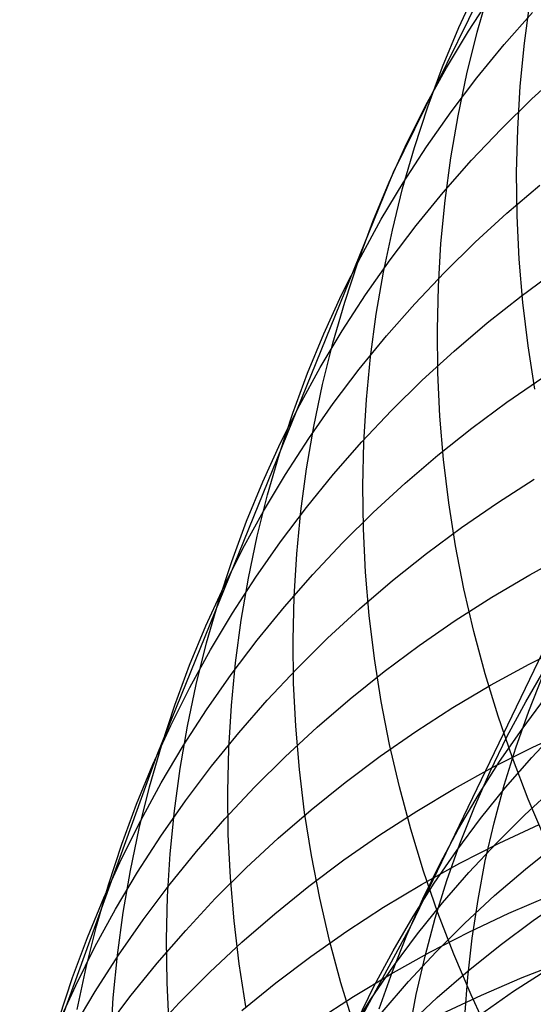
# Model space of a CAD drawing. Header units: millimetres. Extents: x 119 to 175.9, y -203.1 to -153.8.
# Tile 317 of 377: x 158.7 to 159.2, y -161.9 to -161. Entities that reach past the tile are written whole.
import ezdxf

# ---------------------------------------------------------------- set-up
doc = ezdxf.new("R2010")
doc.units = ezdxf.units.MM
doc.header["$MEASUREMENT"] = 0
doc.layers.add('Layer 01', color=5, linetype='Continuous', true_color=0x0000ff)

msp = doc.modelspace()

# ---------------------------------------------------------------- linework, layer by layer
at = {"layer": 'Layer 01'}
for p, q in [((159.77513, -160.34947, 25.32873), (159.07371, -161.80634, 28.8556)), ((159.058, -161.12465, 43.32512), (159.33706, -160.55706, 44.99631)), ((159.11727, -160.99374, 43.73824), (159.13331, -160.95864, 43.72371)), ((159.12592, -160.99694, 43.27135), (159.14699, -160.96455, 43.25711)), ((159.1338, -160.99796, 44.21163), (159.14451, -160.96077, 44.1972)), ((159.17658, -161.00788, 44.68898), (159.18175, -160.96929, 44.67506)), ((159.15821, -161.0092, 42.81313), (159.1839, -160.9801, 42.79956)), ((159.10254, -161.02942, 43.75275), (159.11727, -160.99374, 43.73824)), ((159.10608, -161.03007, 43.28564), (159.12592, -160.99694, 43.27135)), ((159.12447, -161.03554, 44.22596), (159.1338, -160.99796, 44.21163)), ((159.13363, -161.03919, 42.82683), (159.15821, -161.0092, 42.81313)), ((159.17281, -161.0467, 44.70273), (159.17658, -161.00788, 44.68898)), ((159.08748, -161.0639, 43.29998), (159.10608, -161.03007, 43.28564)), ((159.08914, -161.06563, 43.76722), (159.10254, -161.02942, 43.75275)), ((159.11652, -161.07349, 44.24017), (159.12447, -161.03554, 44.22596)), ((159.18336, -161.05828, 42.37836), (159.21219, -161.03198, 42.36558)), ((159.1102, -161.07002, 42.84066), (159.13363, -161.03919, 42.82683)), ((159.17046, -161.0857, 44.71628), (159.17281, -161.0467, 44.70273)), ((159.07015, -161.09838, 43.31434), (159.08748, -161.0639, 43.29998)), ((159.15554, -161.08556, 42.39132), (159.18336, -161.05828, 42.37836)), ((159.07708, -161.10234, 43.78165), (159.08914, -161.06563, 43.76722)), ((159.08793, -161.10166, 42.85458), (159.1102, -161.07002, 42.84066)), ((159.10996, -161.11175, 44.25426), (159.11652, -161.07349, 44.24017)), ((159.12877, -161.11378, 42.40446), (159.15554, -161.08556, 42.39132)), ((159.16952, -161.12483, 44.72963), (159.17046, -161.0857, 44.71628)), ((159.05411, -161.13348, 43.32872), (159.07015, -161.09838, 43.31434)), ((159.06638, -161.13948, 43.796), (159.07708, -161.10234, 43.78165)), ((159.06686, -161.13407, 42.86859), (159.08793, -161.10166, 42.85458)), ((159.10308, -161.14293, 42.41775), (159.12877, -161.11378, 42.40446)), ((159.1048, -161.15028, 44.2682), (159.10996, -161.11175, 44.25426)), ((158.84436, -161.65155, 41.74893), (159.058, -161.12465, 43.32512)), ((159.17, -161.16405, 44.74275), (159.16952, -161.12483, 44.72963)), ((159.03939, -161.16915, 43.34308), (159.05411, -161.13348, 43.32872)), ((159.04702, -161.16722, 42.88267), (159.06686, -161.13407, 42.86859)), ((159.05706, -161.17703, 43.81027), (159.06638, -161.13948, 43.796)), ((159.0785, -161.17295, 42.43119), (159.10308, -161.14293, 42.41775)), ((159.16079, -161.16154, 41.97811), (159.19061, -161.13619, 41.96585)), ((159.10105, -161.18903, 44.28197), (159.1048, -161.15028, 44.2682)), ((159.13196, -161.18789, 41.99057), (159.16079, -161.16154, 41.97811)), ((159.02599, -161.20535, 43.35742), (159.03939, -161.16915, 43.34308)), ((159.02842, -161.20106, 42.8968), (159.04702, -161.16722, 42.88267)), ((159.17189, -161.2033, 44.75562), (159.17, -161.16405, 44.74275)), ((159.04911, -161.21494, 43.82443), (159.05706, -161.17703, 43.81027)), ((159.05506, -161.20382, 42.44474), (159.0785, -161.17295, 42.43119)), ((159.10414, -161.21523, 42.00322), (159.13196, -161.18789, 41.99057)), ((159.09871, -161.22796, 44.29556), (159.10105, -161.18903, 44.28197)), ((159.01109, -161.23556, 42.91097), (159.02842, -161.20106, 42.8968)), ((159.01393, -161.24204, 43.37172), (159.02599, -161.20535, 43.35742)), ((159.03279, -161.2355, 42.4584), (159.05506, -161.20382, 42.44474)), ((159.17519, -161.24254, 44.76825), (159.17189, -161.2033, 44.75562)), ((159.04256, -161.25315, 43.83848), (159.04911, -161.21494, 43.82443)), ((159.07737, -161.24352, 42.01605), (159.10414, -161.21523, 42.00322)), ((159.17354, -161.23661, 41.57427), (159.2052, -161.21331, 41.56281)), ((159.09778, -161.26701, 44.30895), (159.09871, -161.22796, 44.29556)), ((158.99505, -161.27066, 42.92515), (159.01109, -161.23556, 42.91097)), ((159.00323, -161.27916, 43.38597), (159.01393, -161.24204, 43.37172)), ((159.01172, -161.26795, 42.47216), (159.03279, -161.2355, 42.4584)), ((159.14279, -161.26098, 41.58596), (159.17354, -161.23661, 41.57427)), ((159.05167, -161.27272, 42.02903), (159.07737, -161.24352, 42.01605)), ((159.1799, -161.28172, 44.7806), (159.17519, -161.24254, 44.76825)), ((159.03741, -161.29163, 43.85239), (159.04256, -161.25315, 43.83848)), ((158.99187, -161.30113, 42.48598), (159.01172, -161.26795, 42.47216)), ((159.09827, -161.30614, 44.32213), (159.09778, -161.26701, 44.30895)), ((159.11297, -161.2864, 41.59787), (159.14279, -161.26098, 41.58596)), ((158.98032, -161.30634, 42.93934), (158.99505, -161.27066, 42.92515)), ((159.02709, -161.3028, 42.04215), (159.05167, -161.27272, 42.02903)), ((158.9939, -161.31669, 43.40013), (159.00323, -161.27916, 43.38597)), ((159.08414, -161.31283, 41.60998), (159.11297, -161.2864, 41.59787)), ((159.18602, -161.3208, 44.79267), (159.1799, -161.28172, 44.7806)), ((159.03366, -161.33032, 43.86614), (159.03741, -161.29163, 43.85239)), ((158.97326, -161.335, 42.49987), (158.99187, -161.30113, 42.48598)), ((159.00365, -161.33372, 42.0554), (159.02709, -161.3028, 42.04215)), ((158.96691, -161.34254, 42.9535), (158.98032, -161.30634, 42.93934)), ((159.05631, -161.34023, 41.62228), (159.08414, -161.31283, 41.60998)), ((159.10018, -161.34531, 44.33508), (159.09827, -161.30614, 44.32213)), ((159.16076, -161.33261, 41.19116), (159.19329, -161.31033, 41.18032)), ((158.98596, -161.35456, 43.4142), (158.9939, -161.31669, 43.40013)), ((159.03133, -161.36919, 43.87972), (159.03366, -161.33032, 43.86614)), ((158.95593, -161.36952, 42.51379), (158.97326, -161.335, 42.49987)), ((158.98137, -161.36545, 42.06876), (159.00365, -161.33372, 42.0554)), ((159.02953, -161.36859, 41.63475), (159.05631, -161.34023, 41.62228)), ((159.12911, -161.35599, 41.20225), (159.16076, -161.33261, 41.19116)), ((158.95485, -161.37922, 42.96763), (158.96691, -161.34254, 42.9535)), ((159.10349, -161.38446, 44.34779), (159.10018, -161.34531, 44.33508)), ((158.9794, -161.39275, 43.42816), (158.98596, -161.35456, 43.4142)), ((159.09835, -161.38045, 41.21356), (159.12911, -161.35599, 41.20225)), ((158.96029, -161.39794, 42.08221), (158.98137, -161.36545, 42.06876)), ((158.93988, -161.40465, 42.52774), (158.95593, -161.36952, 42.51379)), ((159.00383, -161.39785, 41.64738), (159.02953, -161.36859, 41.63475)), ((159.03041, -161.40818, 43.89312), (159.03133, -161.36919, 43.87972)), ((158.94415, -161.41635, 42.98172), (158.95485, -161.37922, 42.96763)), ((159.06853, -161.40594, 41.22508), (159.09835, -161.38045, 41.21356)), ((159.10822, -161.42355, 44.36023), (159.10349, -161.38446, 44.34779)), ((158.97425, -161.43119, 43.44199), (158.9794, -161.39275, 43.42816)), ((158.94043, -161.43116, 42.09574), (158.96029, -161.39794, 42.08221)), ((158.97924, -161.428, 41.66016), (159.00383, -161.39785, 41.64738)), ((159.15206, -161.42354, 40.81697), (159.18541, -161.40229, 40.80678)), ((158.92514, -161.44034, 42.54169), (158.93988, -161.40465, 42.52774)), ((159.0309, -161.44724, 43.90631), (159.03041, -161.40818, 43.89312)), ((159.03969, -161.43245, 41.23681), (159.06853, -161.40594, 41.22508)), ((158.93481, -161.45386, 42.99573), (158.94415, -161.41635, 42.98172)), ((158.95579, -161.45898, 41.67306), (158.97924, -161.428, 41.66016)), ((159.11434, -161.46253, 44.3724), (159.10822, -161.42355, 44.36023)), ((159.11954, -161.44591, 40.82741), (159.15206, -161.42354, 40.81697)), ((158.92181, -161.46508, 42.10933), (158.94043, -161.43116, 42.09574)), ((158.9705, -161.46984, 43.45568), (158.97425, -161.43119, 43.44199)), ((159.01186, -161.45994, 41.24872), (159.03969, -161.43245, 41.23681)), ((158.91172, -161.47656, 42.55564), (158.92514, -161.44034, 42.54169)), ((159.08788, -161.46938, 40.83808), (159.11954, -161.44591, 40.82741)), ((158.92686, -161.49172, 43.00966), (158.93481, -161.45386, 42.99573)), ((159.03281, -161.48634, 43.91929), (159.0309, -161.44724, 43.90631)), ((158.9335, -161.49077, 41.68607), (158.95579, -161.45898, 41.67306)), ((158.98508, -161.48837, 41.2608), (159.01186, -161.45994, 41.24872)), ((159.12186, -161.50136, 44.38428), (159.11434, -161.46253, 44.3724)), ((158.90447, -161.49964, 42.12297), (158.92181, -161.46508, 42.10933)), ((158.96817, -161.50867, 43.46921), (158.9705, -161.46984, 43.45568)), ((159.05712, -161.49393, 40.84898), (159.08788, -161.46938, 40.83808)), ((159.18132, -161.48868, 40.44234), (159.21619, -161.46967, 40.43309)), ((158.89965, -161.51326, 42.56956), (158.91172, -161.47656, 42.55564)), ((158.91241, -161.52333, 41.69918), (158.9335, -161.49077, 41.68607)), ((158.95937, -161.51771, 41.27304), (158.98508, -161.48837, 41.2608)), ((159.03613, -161.52542, 43.93203), (159.03281, -161.48634, 43.91929)), ((159.14719, -161.50887, 40.45185), (159.18132, -161.48868, 40.44234)), ((158.8884, -161.5348, 42.13664), (158.90447, -161.49964, 42.12297)), ((158.9203, -161.52989, 43.02348), (158.92686, -161.49172, 43.00966)), ((159.0273, -161.51951, 40.86008), (159.05712, -161.49393, 40.84898)), ((158.96724, -161.54761, 43.48256), (158.96817, -161.50867, 43.46921)), ((159.11384, -161.5302, 40.46161), (159.14719, -161.50887, 40.45185)), ((159.13077, -161.53999, 44.39586), (159.12186, -161.50136, 44.38428)), ((158.88893, -161.55039, 42.58343), (158.89965, -161.51326, 42.56956)), ((158.93476, -161.54793, 41.28542), (158.95937, -161.51771, 41.27304)), ((158.89254, -161.55661, 41.71237), (158.91241, -161.52333, 41.69918)), ((158.99845, -161.54611, 40.87138), (159.0273, -161.51951, 40.86008)), ((159.04086, -161.56444, 43.94452), (159.03613, -161.52542, 43.93203)), ((158.87365, -161.57053, 42.15032), (158.8884, -161.5348, 42.13664)), ((158.91514, -161.56831, 43.03719), (158.9203, -161.52989, 43.02348)), ((159.08132, -161.55267, 40.47161), (159.11384, -161.5302, 40.46161)), ((159.14106, -161.57837, 44.40711), (159.13077, -161.53999, 44.39586)), ((158.87959, -161.58791, 42.59724), (158.88893, -161.55039, 42.58343)), ((158.9113, -161.579, 41.29793), (158.93476, -161.54793, 41.28542)), ((158.96773, -161.58663, 43.49572), (158.96724, -161.54761, 43.48256)), ((158.97061, -161.57368, 40.88286), (158.99845, -161.54611, 40.87138)), ((159.04965, -161.57624, 40.48184), (159.08132, -161.55267, 40.47161)), ((159.18078, -161.56949, 40.08581), (159.21634, -161.55159, 40.07727)), ((158.87391, -161.59058, 41.72563), (158.89254, -161.55661, 41.71237)), ((158.86022, -161.60678, 42.16399), (158.87365, -161.57053, 42.15032)), ((158.91138, -161.60695, 43.05077), (158.91514, -161.56831, 43.03719)), ((159.04699, -161.60334, 43.95674), (159.04086, -161.56444, 43.94452)), ((159.14591, -161.5886, 40.09462), (159.18078, -161.56949, 40.08581)), ((158.889, -161.61086, 41.31056), (158.9113, -161.579, 41.29793)), ((158.94381, -161.60221, 40.89452), (158.97061, -161.57368, 40.88286)), ((159.01889, -161.60088, 40.49228), (159.04965, -161.57624, 40.48184)), ((159.1527, -161.61645, 44.41804), (159.14106, -161.57837, 44.40711)), ((159.17776, -161.60359, 28.60136), (159.19563, -161.57303, 28.61708)), ((159.18046, -161.61197, 28.23859), (159.19343, -161.57921, 28.25455)), ((158.87162, -161.62578, 42.61098), (158.87959, -161.58791, 42.59724)), ((158.96964, -161.62567, 43.50867), (158.96773, -161.58663, 43.49572)), ((159.11178, -161.60888, 40.10367), (159.14591, -161.5886, 40.09462)), ((158.85654, -161.62519, 41.73893), (158.87391, -161.59058, 41.72563)), ((158.84813, -161.6435, 42.17765), (158.86022, -161.60678, 42.16399)), ((158.90903, -161.64574, 43.06419), (158.91138, -161.60695, 43.05077)), ((158.91809, -161.63164, 40.90632), (158.94381, -161.60221, 40.89452)), ((158.98906, -161.62656, 40.50292), (159.01889, -161.60088, 40.49228)), ((159.05451, -161.64208, 43.96869), (159.04699, -161.60334, 43.95674)), ((159.16106, -161.6348, 28.58562), (159.17776, -161.60359, 28.60136)), ((159.17438, -161.62835, 28.94383), (159.19576, -161.59977, 28.95904)), ((158.86789, -161.64349, 41.32327), (158.889, -161.61086, 41.31056)), ((159.07843, -161.63032, 40.11297), (159.11178, -161.60888, 40.10367)), ((159.16874, -161.64522, 28.22268), (159.18046, -161.61197, 28.23859)), ((158.84046, -161.66041, 41.75227), (158.85654, -161.62519, 41.73893)), ((159.1657, -161.65419, 44.42862), (159.1527, -161.61645, 44.41804)), ((158.86505, -161.66395, 42.62463), (158.87162, -161.62578, 42.61098)), ((158.89347, -161.66195, 40.91826), (158.91809, -161.63164, 40.90632)), ((158.9602, -161.65325, 40.51376), (158.98906, -161.62656, 40.50292)), ((158.97295, -161.66469, 43.52139), (158.96964, -161.62567, 43.50867)), ((159.0459, -161.65289, 40.12249), (159.07843, -161.63032, 40.11297)), ((159.15411, -161.6577, 28.92856), (159.17438, -161.62835, 28.94383)), ((159.18313, -161.65403, 29.28205), (159.2078, -161.62772, 29.29649)), ((159.18368, -161.64479, 39.7363), (159.21989, -161.62802, 39.72849)), ((159.06342, -161.68062, 43.98034), (159.05451, -161.64208, 43.96869)), ((159.14557, -161.66662, 28.56987), (159.16106, -161.6348, 28.58562)), ((158.71985, -161.99473, 40.63854), (158.84436, -161.65155, 41.74893)), ((158.8374, -161.68066, 42.19127), (158.84813, -161.6435, 42.17765)), ((158.848, -161.67684, 41.33608), (158.86789, -161.64349, 41.32327)), ((158.9081, -161.68466, 43.07744), (158.90903, -161.64574, 43.06419)), ((159.14812, -161.66279, 39.74437), (159.18368, -161.64479, 39.7363)), ((159.15828, -161.67893, 28.20685), (159.16874, -161.64522, 28.22268)), ((158.82569, -161.69619, 41.76562), (158.84046, -161.66041, 41.75227)), ((158.93235, -161.68093, 40.52477), (158.9602, -161.65325, 40.51376)), ((159.01423, -161.67656, 40.13223), (159.0459, -161.65289, 40.12249)), ((159.13498, -161.68777, 28.91323), (159.15411, -161.6577, 28.92856)), ((159.15949, -161.6812, 29.26749), (159.18313, -161.65403, 29.28205)), ((159.18003, -161.69155, 44.43884), (159.1657, -161.65419, 44.42862)), ((158.85987, -161.70237, 42.63816), (158.86505, -161.66395, 42.62463)), ((158.86999, -161.69309, 40.93033), (158.89347, -161.66195, 40.91826)), ((158.97768, -161.70365, 43.53388), (158.97295, -161.66469, 43.52139)), ((159.11326, -161.682, 39.75269), (159.14812, -161.66279, 39.74437)), ((159.13128, -161.69901, 28.55415), (159.14557, -161.66662, 28.56987)), ((158.82935, -161.71088, 41.34894), (158.848, -161.67684, 41.33608)), ((158.98346, -161.7013, 40.14218), (159.01423, -161.67656, 40.13223)), ((158.82804, -161.71821, 42.20483), (158.8374, -161.68066, 42.19127)), ((158.90554, -161.70954, 40.53594), (158.93235, -161.68093, 40.52477)), ((158.90858, -161.72364, 43.09052), (158.9081, -161.68466, 43.07744)), ((159.07371, -161.71891, 43.99168), (159.06342, -161.68062, 43.98034)), ((159.07913, -161.70239, 39.76125), (159.11326, -161.682, 39.75269)), ((159.13691, -161.70921, 29.25282), (159.15949, -161.6812, 29.26749)), ((159.1491, -161.71304, 28.1911), (159.15828, -161.67893, 28.20685)), ((159.17699, -161.70573, 29.60227), (159.20377, -161.68102, 29.6159)), ((158.81224, -161.73248, 41.77898), (158.82569, -161.69619, 41.76562)), ((158.84767, -161.72504, 40.94252), (158.86999, -161.69309, 40.93033)), ((159.117, -161.71852, 28.89787), (159.13498, -161.68777, 28.91323)), ((159.19567, -161.72847, 44.44869), (159.18003, -161.69155, 44.43884)), ((158.8561, -161.74099, 42.65157), (158.85987, -161.70237, 42.63816)), ((158.95362, -161.72709, 40.15232), (158.98346, -161.7013, 40.14218)), ((158.9838, -161.74249, 43.54611), (158.97768, -161.70365, 43.53388)), ((159.04578, -161.72393, 39.77004), (159.07913, -161.70239, 39.76125)), ((159.11824, -161.73194, 28.53846), (159.13128, -161.69901, 28.55415)), ((158.81196, -161.74556, 41.36186), (158.82935, -161.71088, 41.34894)), ((158.8798, -161.73907, 40.54726), (158.90554, -161.70954, 40.53594)), ((159.11541, -161.73801, 29.23807), (159.13691, -161.70921, 29.25282)), ((159.1412, -161.74753, 28.17547), (159.1491, -161.71304, 28.1911)), ((159.15118, -161.73138, 29.58849), (159.17699, -161.70573, 29.60227)), ((158.82005, -161.75609, 42.21832), (158.82804, -161.71821, 42.20483)), ((159.08536, -161.7569, 44.0027), (159.07371, -161.71891, 43.99168)), ((159.10021, -161.74993, 28.88249), (159.117, -161.71852, 28.89787)), ((159.15372, -161.73153, 39.40014), (159.18993, -161.71466, 39.39282)), ((158.82654, -161.75776, 40.95479), (158.84767, -161.72504, 40.94252)), ((158.91047, -161.76265, 43.10339), (158.90858, -161.72364, 43.09052)), ((158.92475, -161.75388, 40.16264), (158.95362, -161.72709, 40.15232)), ((159.01324, -161.7466, 39.77905), (159.04578, -161.72393, 39.77004)), ((159.10644, -161.76536, 28.52282), (159.11824, -161.73194, 28.53846)), ((159.11817, -161.74963, 39.40771), (159.15372, -161.73153, 39.40014)), ((159.12637, -161.75793, 29.57459), (159.15118, -161.73138, 29.58849)), ((159.17741, -161.75488, 29.92057), (159.20618, -161.73187, 29.93325)), ((158.80013, -161.76925, 41.79231), (158.81224, -161.73248, 41.77898)), ((158.85374, -161.77978, 42.66483), (158.8561, -161.74099, 42.65157)), ((158.85516, -161.76948, 40.55872), (158.8798, -161.73907, 40.54726)), ((159.09502, -161.76758, 29.22326), (159.11541, -161.73801, 29.23807)), ((158.79586, -161.78084, 41.37482), (158.81196, -161.74556, 41.36186)), ((158.98156, -161.77038, 39.78826), (159.01324, -161.7466, 39.77905)), ((158.99132, -161.78117, 43.55807), (158.9838, -161.74249, 43.54611)), ((159.0833, -161.76894, 39.41552), (159.11817, -161.74963, 39.40771)), ((159.08461, -161.78195, 28.86712), (159.10021, -161.74993, 28.88249)), ((159.1346, -161.78234, 28.15996), (159.1412, -161.74753, 28.17547)), ((158.80663, -161.79119, 40.96715), (158.82654, -161.75776, 40.95479)), ((158.81346, -161.79428, 42.23173), (158.82005, -161.75609, 42.21832)), ((158.89688, -161.78166, 40.17313), (158.92475, -161.75388, 40.16264)), ((159.09835, -161.79455, 44.01339), (159.08536, -161.7569, 44.0027)), ((159.10259, -161.78535, 29.56057), (159.12637, -161.75793, 29.57459)), ((159.14954, -161.77888, 29.90772), (159.17741, -161.75488, 29.92057)), ((158.91378, -161.80163, 43.11605), (158.91047, -161.76265, 43.10339)), ((159.07576, -161.79787, 29.2084), (159.09502, -161.76758, 29.22326)), ((159.0959, -161.79924, 28.50727), (159.10644, -161.76536, 28.52282)), ((158.78938, -161.80645, 41.80562), (158.80013, -161.76925, 41.79231)), ((158.83166, -161.80073, 40.5703), (158.85516, -161.76948, 40.55872)), ((158.95078, -161.79523, 39.79767), (158.98156, -161.77038, 39.78826)), ((159.04917, -161.78943, 39.42355), (159.0833, -161.76894, 39.41552)), ((158.78107, -161.81668, 41.38779), (158.79586, -161.78084, 41.37482)), ((158.85279, -161.81868, 42.67794), (158.85374, -161.77978, 42.66483)), ((158.87006, -161.81038, 40.18378), (158.89688, -161.78166, 40.17313)), ((159.00023, -161.81964, 43.56974), (158.99132, -161.78117, 43.55807)), ((159.07023, -161.81455, 28.85176), (159.08461, -161.78195, 28.86712)), ((159.07986, -161.8136, 29.54646), (159.10259, -161.78535, 29.56057)), ((159.12261, -161.80386, 29.89471), (159.14954, -161.77888, 29.90772)), ((159.1293, -161.81745, 28.1446), (159.1346, -161.78234, 28.15996)), ((159.1626, -161.79492, 39.06084), (159.1994, -161.7792, 39.05427)), ((159.1845, -161.80132, 30.23743), (159.21513, -161.78013, 30.24906)), ((158.78796, -161.82531, 40.97958), (158.80663, -161.79119, 40.96715)), ((158.80826, -161.83271, 42.24504), (158.81346, -161.79428, 42.23173)), ((159.01582, -161.81108, 39.43179), (159.04917, -161.78943, 39.42355)), ((158.80932, -161.83277, 40.58199), (158.83166, -161.80073, 40.5703)), ((158.91849, -161.84055, 43.12848), (158.91378, -161.80163, 43.11605)), ((158.92093, -161.82112, 39.80727), (158.95078, -161.79523, 39.79767)), ((159.05766, -161.82886, 29.1935), (159.07576, -161.79787, 29.2084)), ((159.08665, -161.83353, 28.4918), (159.0959, -161.79924, 28.50727)), ((159.11268, -161.83181, 44.02373), (159.09835, -161.79455, 44.01339)), ((159.1264, -161.81189, 39.06765), (159.1626, -161.79492, 39.06084)), ((159.1547, -161.82357, 30.22562), (159.1845, -161.80132, 30.23743)), ((158.77999, -161.84404, 41.81888), (158.78938, -161.80645, 41.80562)), ((158.8443, -161.84002, 40.19457), (158.87006, -161.81038, 40.18378)), ((159.07371, -161.80634, 28.8556), (158.95605, -162.02345, 29.45003)), ((158.98328, -161.83386, 39.44025), (159.01582, -161.81108, 39.43179)), ((159.09085, -161.8301, 39.07468), (159.1264, -161.81189, 39.06765)), ((159.09664, -161.82976, 29.88157), (159.12261, -161.80386, 29.89471)), ((158.76759, -161.85304, 41.40077), (158.78107, -161.81668, 41.38779)), ((158.85325, -161.85765, 42.69087), (158.85279, -161.81868, 42.67794)), ((158.89205, -161.84803, 39.81704), (158.92093, -161.82112, 39.80727)), ((159.01051, -161.85786, 43.58112), (159.00023, -161.81964, 43.56974)), ((159.05708, -161.84768, 28.83645), (159.07023, -161.81455, 28.85176)), ((159.05822, -161.84265, 29.53227), (159.07986, -161.8136, 29.54646)), ((159.12531, -161.85279, 28.12941), (159.1293, -161.81745, 28.1446)), ((158.77055, -161.86008, 40.99205), (158.78796, -161.82531, 40.97958)), ((159.04075, -161.86049, 29.1786), (159.05766, -161.82886, 29.1935)), ((159.07167, -161.85658, 29.86831), (159.09664, -161.82976, 29.88157)), ((159.12576, -161.84684, 30.21363), (159.1547, -161.82357, 30.22562)), ((158.78817, -161.86558, 40.59377), (158.80932, -161.83277, 40.58199)), ((158.80446, -161.87135, 42.25823), (158.80826, -161.83271, 42.24504)), ((158.95159, -161.85774, 39.4489), (158.98328, -161.83386, 39.44025)), ((159.05598, -161.8495, 39.08194), (159.09085, -161.8301, 39.07468)), ((159.07868, -161.86819, 28.47645), (159.08665, -161.83353, 28.4918)), ((159.12833, -161.86864, 44.0337), (159.11268, -161.83181, 44.02373)), ((159.17463, -161.85306, 38.72543), (159.21198, -161.83851, 38.71961)), ((158.77198, -161.88196, 41.83208), (158.77999, -161.84404, 41.81888)), ((158.81964, -161.87053, 40.2055), (158.8443, -161.84002, 40.19457)), ((158.9246, -161.87934, 43.14066), (158.91849, -161.84055, 43.12848)), ((159.03769, -161.87247, 29.51802), (159.05822, -161.84265, 29.53227)), ((159.04519, -161.8813, 28.82119), (159.05708, -161.84768, 28.83645)), ((159.09773, -161.87111, 30.20149), (159.12576, -161.84684, 30.21363)), ((159.16666, -161.86547, 30.54313), (159.19825, -161.84511, 30.55381)), ((158.75546, -161.88987, 41.41373), (158.76759, -161.85304, 41.40077)), ((158.86416, -161.87591, 39.82697), (158.89205, -161.84803, 39.81704)), ((159.02185, -161.8701, 39.08941), (159.05598, -161.8495, 39.08194)), ((159.04773, -161.88426, 29.85494), (159.07167, -161.85658, 29.86831)), ((159.12264, -161.88834, 28.1144), (159.12531, -161.85279, 28.12941)), ((159.13784, -161.86887, 38.73148), (159.17463, -161.85306, 38.72543)), ((158.75442, -161.89544, 41.00457), (158.77055, -161.86008, 40.99205)), ((158.76823, -161.89912, 40.60563), (158.78817, -161.86558, 40.59377)), ((158.85512, -161.89664, 42.70362), (158.85325, -161.85765, 42.69087)), ((158.9208, -161.8827, 39.45773), (158.95159, -161.85774, 39.4489)), ((159.02215, -161.89577, 43.59219), (159.01051, -161.85786, 43.58112)), ((159.02503, -161.89275, 29.16369), (159.04075, -161.86049, 29.1786)), ((159.13586, -161.88692, 30.53227), (159.16666, -161.86547, 30.54313)), ((158.79612, -161.90188, 40.21654), (158.81964, -161.87053, 40.2055)), ((158.80208, -161.91015, 42.27128), (158.80446, -161.87135, 42.25823)), ((158.98849, -161.89185, 39.09708), (159.02185, -161.8701, 39.08941)), ((159.01829, -161.90302, 29.50373), (159.03769, -161.87247, 29.51802)), ((159.07063, -161.89636, 30.18921), (159.09773, -161.87111, 30.20149)), ((159.072, -161.90318, 28.46122), (159.07868, -161.86819, 28.47645)), ((159.10164, -161.88594, 38.73774), (159.13784, -161.86887, 38.73148)), ((159.14527, -161.90499, 44.04331), (159.12833, -161.86864, 44.0337)), ((158.83732, -161.90475, 39.83705), (158.86416, -161.87591, 39.82697))]:
    msp.add_line(p, q, dxfattribs=at)

doc.saveas('drawing.dxf')
